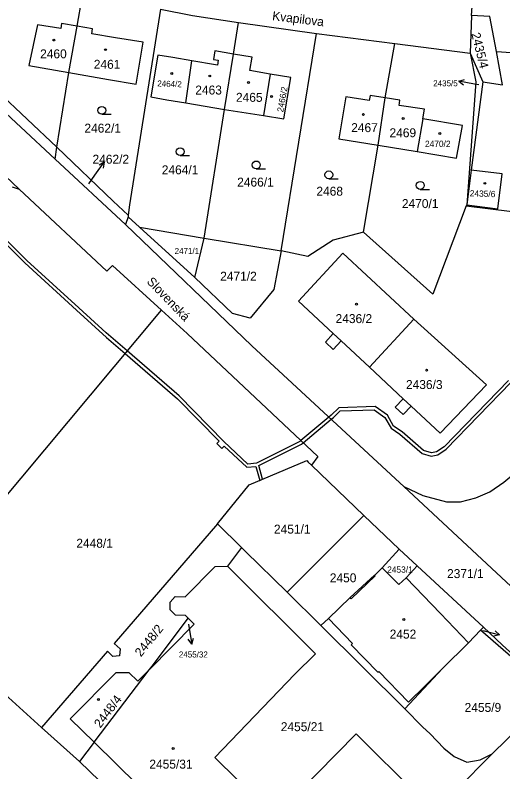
# Model space of a CAD drawing. Extents: x -869103 to -863415, y -1015889 to -1012477.
# Drawn here: x -866069.9 to -865977.2, y -1015149.6 to -1015005.7 of the extents above; entities that cross this region are included whole.
import ezdxf

# ---------------------------------------------------------------- set-up
doc = ezdxf.new("R2010")
doc.units = 0
for name, color, linetype in [('Hranice parcel', 7, 'Continuous'), ('Parcelní čísla', 7, 'Continuous'), ('Pop  PČ popisy', 7, 'Continuous'), ('Vnitřní kresba', 7, 'Continuous'), ('Věcná břemena k části', 7, 'Continuous'), ('Značky budov', 7, 'Continuous'), ('Značky kultur', 7, 'Continuous')]:
    doc.layers.add(name, color=color, linetype=linetype)

msp = doc.modelspace()

# ---------------------------------------------------------------- linework, layer by layer
at = {"layer": 'Hranice parcel'}
for p, q in [((-865983.1, -1015005.8), (-865982.6, -1014997.62)), ((-866058.12, -1015007.82), (-866057.12, -1015001.97)), ((-865983.1, -1015005.8), (-865983.39, -1015013)), ((-866065.68, -1015007.56), (-866067.29, -1015015.34)), ((-866059.72, -1015016.66), (-866058.12, -1015007.82)), ((-866028.37, -1015013.16), (-866027.45, -1015007.16)), ((-866027.45, -1015007.16), (-866012.59, -1015009.24)), ((-866019.32, -1015050.56), (-866012.59, -1015009.24)), ((-866012.59, -1015009.24), (-865997.73, -1015011.11)), ((-865999.57, -1015021.47), (-865997.73, -1015011.11)), ((-865997.73, -1015011.11), (-865983.39, -1015013)), ((-866030.09, -1015023.65), (-866028.37, -1015013.16)), ((-865983.39, -1015013), (-865980.95, -1015018.45)), ((-865978.4, -1015012.65), (-865972.55, -1015013.08)), ((-866067.29, -1015015.34), (-866059.72, -1015016.66)), ((-866037.47, -1015022.44), (-866036.29, -1015014.43)), ((-866061.95, -1015030.86), (-866059.72, -1015016.66)), ((-866021.42, -1015016.94), (-866022.7, -1015024.85)), ((-866073.9, -1015019.59), (-866061.95, -1015030.86)), ((-865980.95, -1015018.45), (-865983.19, -1015035.18)), ((-865999.57, -1015021.47), (-866002.41, -1015021.01)), ((-866037.47, -1015022.44), (-866030.09, -1015023.65)), ((-866000.9, -1015030.46), (-865999.57, -1015021.47)), ((-865996.73, -1015021.93), (-865999.57, -1015021.47)), ((-866033.97, -1015048.1), (-866030.09, -1015023.65)), ((-866030.09, -1015023.65), (-866022.7, -1015024.85)), ((-865992.36, -1015025.45), (-865992.05, -1015023.63)), ((-865992.36, -1015025.45), (-865993.43, -1015031.66)), ((-866062.3, -1015033.09), (-866061.95, -1015030.86)), ((-866061.95, -1015030.86), (-866051.27, -1015041.08)), ((-866003.63, -1015046.98), (-866000.9, -1015030.46)), ((-866000.9, -1015030.46), (-865993.43, -1015031.66)), ((-866048.9, -1015045.56), (-866062.3, -1015033.09)), ((-865983.19, -1015035.18), (-865984, -1015041.78)), ((-866070.5, -1015038.39), (-866069.11, -1015038.81)), ((-866051.27, -1015041.08), (-866048.39, -1015043.73)), ((-865984, -1015041.78), (-865984.16, -1015042.01)), ((-866048.42, -1015044.05), (-866048.9, -1015045.56)), ((-866048.39, -1015043.73), (-866048.42, -1015044.05)), ((-866046.25, -1015046.03), (-866048.42, -1015044.05)), ((-866024.87, -1015068.62), (-866048.9, -1015045.56)), ((-866035.75, -1015055.62), (-866046.25, -1015046.03)), ((-866046.25, -1015046.03), (-866033.97, -1015048.1)), ((-866035.75, -1015055.62), (-866033.97, -1015048.1)), ((-866033.97, -1015048.1), (-866019.32, -1015050.56)), ((-866089.68, -1015118.75), (-866042.1, -1015061.8)), ((-866042.1, -1015061.8), (-866037.18, -1015066.28)), ((-866002.54, -1015072.66), (-865994.06, -1015063.54)), ((-865996.76, -1015094.61), (-866024.87, -1015068.62)), ((-866013.56, -1015091.27), (-866003.57, -1015100.84)), ((-865996, -1015095.32), (-865996.76, -1015094.61)), ((-865971.72, -1015117.97), (-865996, -1015095.32)), ((-866003.57, -1015100.84), (-866018.2, -1015115.43)), ((-866003.57, -1015100.84), (-865996.87, -1015107.25)), ((-866031.41, -1015102.4), (-866026.84, -1015106.91)), ((-866026.84, -1015106.91), (-866029.53, -1015110.48)), ((-866000.12, -1015110.79), (-865996.87, -1015107.25)), ((-865996.87, -1015107.25), (-865993.48, -1015110.38)), ((-865993.48, -1015110.38), (-865980.86, -1015122.03)), ((-866018.2, -1015115.43), (-866011.79, -1015121.75)), ((-866064.87, -1015141.1), (-866089.68, -1015118.75)), ((-866011.79, -1015121.75), (-865995.77, -1015137.56)), ((-865981.41, -1015122.61), (-865980.86, -1015122.03)), ((-865968.89, -1015133.59), (-865981.41, -1015122.61)), ((-866054.88, -1015143.93), (-866044.44, -1015130.17)), ((-866064.87, -1015141.1), (-866057.66, -1015147.59)), ((-866054.88, -1015143.93), (-866057.66, -1015147.59)), ((-865979.2, -1015146.11), (-866017.94, -1015185.14))]:
    msp.add_line(p, q, dxfattribs=at)
for points in [[(-865996, -1015095.32), (-865992.38, -1015097.06), (-865987.85, -1015098.26), (-865985.23, -1015098.26), (-865982.32, -1015097.48), (-865979.65, -1015096.31), (-865976.95, -1015094.48), (-865965.68, -1015085.04), (-865936.48, -1015054.48), (-865927.59, -1015044.06), (-865921.68, -1015036.6), (-865910.03, -1015019.74), (-865883.26, -1014977.06)], [(-866115.64, -1014995.34), (-866104.74, -1015005.5), (-866073.14, -1015035.05), (-866069.11, -1015038.81)], [(-866042.28, -1015004.64), (-866048.17, -1015041.78), (-866048.39, -1015043.73)], [(-866042.28, -1015004.64), (-866036.19, -1015005.83), (-866027.45, -1015007.16)], [(-865978.4, -1015012.65), (-865979.65, -1015006), (-865983.1, -1015005.8)], [(-866062.3, -1015033.09), (-866081.96, -1015014.89), (-866089.15, -1015008.16)], [(-866058.12, -1015007.82), (-866061.07, -1015007.32), (-866061.22, -1015008.3), (-866065.68, -1015007.56)], [(-866059.72, -1015016.66), (-866052.14, -1015017.98), (-866046.9, -1015018.89), (-866045.57, -1015010.91), (-866050.82, -1015010.04), (-866055.34, -1015009.29), (-866055.18, -1015008.35), (-866058.12, -1015007.82)], [(-866028.37, -1015013.16), (-866031.9, -1015012.56), (-866032.17, -1015014.17), (-866031.27, -1015014.33), (-866031.43, -1015015.27), (-866031.78, -1015015.21), (-866036.29, -1015014.43)], [(-866036.29, -1015014.43), (-866039.92, -1015013.8), (-866042.75, -1015013.35), (-866044.13, -1015021.29), (-866041.04, -1015021.81), (-866037.47, -1015022.44)], [(-866021.42, -1015016.94), (-866025.26, -1015016.26), (-866024.82, -1015013.76), (-866028.37, -1015013.16)], [(-865983.39, -1015013), (-865982.3, -1015018.4), (-865984, -1015041.78)], [(-865980.95, -1015018.45), (-865977.2, -1015019), (-865978.4, -1015012.65)], [(-865984.16, -1015042.01), (-865963.05, -1015044.6), (-865955.07, -1015032.94), (-865953.07, -1015023.67), (-865951.5, -1015015.65)], [(-866022.7, -1015024.85), (-866018.84, -1015025.47), (-866017.48, -1015017.58), (-866021.42, -1015016.94)], [(-866002.41, -1015021.01), (-866002.57, -1015021.97), (-866007.04, -1015021.25)], [(-866007.04, -1015021.25), (-866008.36, -1015029.27), (-866000.9, -1015030.46)], [(-865992.05, -1015023.63), (-865996.89, -1015022.92), (-865996.73, -1015021.93)], [(-865993.43, -1015031.66), (-865985.99, -1015032.94), (-865984.86, -1015026.74), (-865992.36, -1015025.45)], [(-865984, -1015041.78), (-865978.14, -1015042.55), (-865977.26, -1015035.91), (-865983.19, -1015035.18)], [(-866069.11, -1015038.81), (-866052.45, -1015054.38), (-866051.41, -1015053.35), (-866042.1, -1015061.8)], [(-865984.16, -1015042.01), (-865990.47, -1015058.79), (-866003.63, -1015046.98)], [(-866003.63, -1015046.98), (-866009.45, -1015048.51), (-866014.23, -1015051.6), (-866019.32, -1015050.56)], [(-866019.32, -1015050.56), (-866020.69, -1015057.87), (-866025.21, -1015063.36), (-866028.59, -1015062.42), (-866035.75, -1015055.62)], [(-865994.06, -1015063.54), (-866007.59, -1015051), (-866016.01, -1015060.11), (-866009.4, -1015066.26), (-866010.9, -1015067.88), (-866009.42, -1015069.26), (-866007.92, -1015067.64), (-866002.54, -1015072.66)], [(-866002.54, -1015072.66), (-865996.1, -1015078.64), (-865997.61, -1015080.25), (-865996.09, -1015081.66), (-865994.59, -1015080.04), (-865989.07, -1015085.18), (-865980.3, -1015076.01), (-865994.06, -1015063.54)], [(-866037.18, -1015066.28), (-866012.34, -1015089.6), (-866013.56, -1015091.27)], [(-866031.41, -1015102.4), (-866025.39, -1015095.03), (-866014.44, -1015090.41), (-866014.16, -1015090.67), (-866013.56, -1015091.27)], [(-866031.41, -1015102.4), (-866051.07, -1015125.15), (-866049.95, -1015126.19), (-866050.08, -1015127.49), (-866051.3, -1015127.64), (-866052.37, -1015126.6), (-866064.87, -1015141.1)], [(-866026.84, -1015106.91), (-866026.07, -1015107.67), (-866018.2, -1015115.43)], [(-865993.48, -1015110.38), (-865995.57, -1015112.68), (-865996.97, -1015113.92), (-866000.12, -1015110.79)], [(-866036.98, -1015120.37), (-866037.52, -1015119.83), (-866039.43, -1015119.79), (-866040.42, -1015118.76), (-866040.43, -1015117.29), (-866039.45, -1015116.25), (-866037.55, -1015116.28), (-866031.85, -1015110.5), (-866029.53, -1015110.48)], [(-866029.53, -1015110.48), (-866012.77, -1015127.11), (-866016.73, -1015130.99), (-866031.96, -1015146.82), (-866023.28, -1015155.29)], [(-866011.79, -1015121.75), (-866010.32, -1015120.39), (-866006.22, -1015116.45), (-866001.56, -1015112.17), (-866001.44, -1015112.1), (-866000.12, -1015110.79)], [(-866044.44, -1015130.17), (-866044.13, -1015129.77), (-866043.39, -1015128.88), (-866036.98, -1015120.37)], [(-866036.98, -1015120.37), (-866035.84, -1015121.49), (-866044.44, -1015130.17)], [(-865995.77, -1015137.56), (-865988.64, -1015129.9), (-865983.67, -1015125.01), (-865981.41, -1015122.61)], [(-865980.86, -1015122.03), (-865977.26, -1015125.39), (-865975.81, -1015126.75), (-865975.01, -1015127.49), (-865968.78, -1015133.31)], [(-866054.88, -1015143.93), (-866059.43, -1015139.47), (-866050.68, -1015130.65), (-866048.27, -1015130.65), (-866046.56, -1015132.32), (-866044.44, -1015130.17)], [(-865979.2, -1015146.11), (-865973.65, -1015140.75), (-865971.33, -1015138.4), (-865969.75, -1015135.82), (-865968.89, -1015133.59)], [(-865995.77, -1015137.56), (-865992.41, -1015140.97), (-865991, -1015142.36), (-865988.38, -1015145.04), (-865986.39, -1015146.66), (-865984.03, -1015147.7), (-865981.48, -1015147.3), (-865979.2, -1015146.11)], [(-866023.28, -1015155.29), (-866022.25, -1015154.28), (-866021.14, -1015155.34), (-866017.88, -1015152.02), (-866016.21, -1015153.65), (-866005.06, -1015142.35), (-866002.29, -1015145.1), (-865996.27, -1015151.04), (-866011.56, -1015166.89)], [(-866011.56, -1015166.89), (-866008.48, -1015169.97), (-866013.96, -1015175.33), (-866015.98, -1015175.28), (-866026.65, -1015164.83), (-866030.1, -1015168.28), (-866054.88, -1015143.93)], [(-866057.66, -1015147.59), (-866048.12, -1015156.83), (-866030.58, -1015173.45)]]:
    msp.add_lwpolyline(points, dxfattribs=at)
at = {"layer": 'Pop  PČ popisy'}
for p, q in [((-865985.52, -1015018.28), (-865984.44, -1015017.98)), ((-865982.57, -1015018.85), (-865985.52, -1015018.28)), ((-865985.52, -1015018.28), (-865984.63, -1015018.96)), ((-865981.7, -1015019.02), (-865982.57, -1015018.85)), ((-866054.72, -1015036.14), (-866052.96, -1015033.71)), ((-866052.96, -1015033.71), (-866053.95, -1015034.23)), ((-866052.96, -1015033.71), (-866053.14, -1015034.82)), ((-866055.92, -1015037.78), (-866054.72, -1015036.14)), ((-866036.97, -1015121.51), (-866036.83, -1015122.3)), ((-866036.83, -1015122.3), (-866036.31, -1015125.26)), ((-865981.19, -1015122.66), (-865980.71, -1015122.78)), ((-865980.71, -1015122.78), (-865977.8, -1015123.51)), ((-865977.8, -1015123.51), (-865978.65, -1015122.78)), ((-866036.31, -1015125.26), (-866036.98, -1015124.36)), ((-866036.31, -1015125.26), (-866035.99, -1015124.18)), ((-865977.8, -1015123.51), (-865978.89, -1015123.75))]:
    msp.add_line(p, q, dxfattribs=at)
at = {"layer": 'Vnitřní kresba'}
for p, q in [((-866009.4, -1015066.26), (-866007.92, -1015067.64)), ((-865996.1, -1015078.64), (-865994.59, -1015080.04)), ((-866001.46, -1015112.28), (-866006.01, -1015116.66)), ((-866001.46, -1015112.28), (-866001.56, -1015112.17)), ((-865995.57, -1015112.68), (-865989.03, -1015119.48)), ((-866006.01, -1015116.66), (-866006.22, -1015116.45)), ((-866010.32, -1015120.39), (-866005.78, -1015125.17)), ((-865983.67, -1015125.01), (-865989.03, -1015119.48)), ((-866005.78, -1015125.17), (-866006.02, -1015125.41)), ((-866006.02, -1015125.41), (-866000.95, -1015130.64)), ((-866000.95, -1015130.64), (-866000.77, -1015130.47)), ((-866000.77, -1015130.47), (-865995.11, -1015136.31)), ((-865991.91, -1015133.19), (-865988.64, -1015129.9)), ((-865995.11, -1015136.31), (-865991.91, -1015133.19))]:
    msp.add_line(p, q, dxfattribs=at)
at = {"layer": 'Věcná břemena k části'}
for points in [[(-866077.05, -1015043.96), (-866068.07, -1015052.82), (-866058.22, -1015061.82), (-866052.52, -1015066.99), (-866048.99, -1015070.05), (-866039.01, -1015078.69), (-866031.13, -1015086.71), (-866031.54, -1015087.16), (-866030.57, -1015088.13), (-866030.13, -1015087.69), (-866025.86, -1015091.68), (-866024.11, -1015091.52), (-866023.4, -1015094.19), (-866022.84, -1015093.95), (-866023.54, -1015091.36), (-866015.44, -1015087.28), (-866015.11, -1015087), (-866009.79, -1015082.56), (-866009.36, -1015082.2), (-866008.09, -1015080.97), (-866001.64, -1015080.74), (-865999.58, -1015082.2), (-865998.43, -1015084.27), (-865996.75, -1015085.37), (-865992.52, -1015089.03), (-865990.81, -1015089.54), (-865989.53, -1015089.31), (-865987.95, -1015088.25), (-865975.62, -1015075.54)], [(-865976.08, -1015075.15), (-865988.32, -1015087.77), (-865989.77, -1015088.75), (-865990.75, -1015088.92), (-865992.22, -1015088.49), (-865996.29, -1015084.95), (-865997.98, -1015083.86), (-865999.12, -1015081.79), (-866001.47, -1015080.14), (-866008.34, -1015080.37), (-866009.81, -1015081.8), (-866010.23, -1015082.15), (-866015.55, -1015086.59), (-866015.75, -1015086.76), (-866023.98, -1015090.91), (-866025.65, -1015091.06), (-866030.24, -1015086.77), (-866038.73, -1015078.11), (-866048.6, -1015069.57), (-866052.61, -1015066.1), (-866057.82, -1015061.38), (-866067.67, -1015052.38), (-866076.67, -1015043.5)]]:
    msp.add_lwpolyline(points, dxfattribs=at)
at = {"layer": 'Značky budov'}
for centre in [(-866062.56, -1015010.48), (-866052.73, -1015012.31), (-866040.13, -1015016.84), (-866032.91, -1015017.31), (-866025.52, -1015018.56), (-866021.13, -1015021.21), (-866003.69, -1015024.64), (-865996.12, -1015025.4), (-865989.15, -1015028.24), (-865980.56, -1015037.71), (-866004.98, -1015060.67), (-865991.65, -1015073.21), (-865996, -1015120.6), (-866054.08, -1015135.8), (-866039.85, -1015145.13)]:
    msp.add_circle(centre, 0.175, dxfattribs=at)
at = {"layer": 'Značky kultur'}
for p, q in [((-866053.42, -1015024.59), (-866051.67, -1015024.59)), ((-866038.52, -1015032.44), (-866036.77, -1015032.44)), ((-866024.06, -1015034.97), (-866022.31, -1015034.97)), ((-866010.25, -1015036.85), (-866008.5, -1015036.85)), ((-865992.87, -1015038.86), (-865991.12, -1015038.86))]:
    msp.add_line(p, q, dxfattribs=at)
for centre in [(-866053.42, -1015023.84), (-866038.52, -1015031.69), (-866024.06, -1015034.22), (-866010.25, -1015036.1), (-865992.87, -1015038.11)]:
    msp.add_circle(centre, 0.75, dxfattribs=at)

# ---------------------------------------------------------------- texts
at = {"layer": 'Parcelní čísla'}
for s, height, rotation, p in [('2435/4', 1.7, 284, (-865983.17, -1015009.28)), ('2464/2', 1.139, 358, (-866042.89, -1015019.29)), ('2466/2', 1.19, 80, (-866018.93, -1015024.25)), ('2435/6', 1.19, 358, (-865983.47, -1015040.18)), ('2448/2', 1.7, 51, (-866045.99, -1015127.81)), ('2448/4', 1.7, 53, (-866053.7, -1015141.34))]:
    msp.add_text(s, height=height, rotation=rotation, dxfattribs=at).set_placement(p)
for s, height, p in [('2460', 1.7, (-866065.15, -1015013.95)), ('2461', 1.7, (-866054.95, -1015015.94)), ('2435/5', 1.139, (-865990.41, -1015019.26)), ('2463', 1.7, (-866035.65, -1015020.83)), ('2465', 1.7, (-866027.91, -1015022.22)), ('2462/1', 1.7, (-866056.73, -1015028.07)), ('2467', 1.7, (-866006, -1015027.98)), ('2469', 1.7, (-865998.71, -1015028.95)), ('2470/2', 1.19, (-865991.97, -1015030.8)), ('2462/2', 1.7, (-866055.19, -1015033.97)), ('2464/1', 1.7, (-866042.02, -1015035.99)), ('2466/1', 1.7, (-866027.68, -1015038.33)), ('2468', 1.7, (-866012.62, -1015040.06)), ('2470/1', 1.7, (-865996.36, -1015042.41)), ('2471/1', 1.139, (-866039.58, -1015051.14)), ('2471/2', 1.7, (-866030.91, -1015056.21)), ('2436/2', 1.7, (-866008.97, -1015064.27)), ('2436/3', 1.7, (-865995.58, -1015076.8)), ('2451/1', 1.7, (-866020.69, -1015104.27)), ('2448/1', 1.7, (-866058.27, -1015106.96)), ('2450', 1.7, (-866010.07, -1015113.53)), ('2453/1', 1.19, (-865999.16, -1015111.71)), ('2371/1', 1.7, (-865987.77, -1015112.73)), ('2452', 1.7, (-865998.68, -1015124.22)), ('2455/32', 1.139, (-866038.77, -1015127.82)), ('2455/9', 1.7, (-865984.43, -1015138.16)), ('2455/21', 1.7, (-866019.39, -1015141.82)), ('2455/31', 1.7, (-866044.38, -1015148.94))]:
    msp.add_text(s, height=height, dxfattribs=at).set_placement(p)
at = {"layer": 'Pop  PČ popisy'}
for s, rotation, p in [('Kvapilova', 353, (-866021.08, -1015006.68)), ('Slovenská', 314, (-866044.99, -1015056.51))]:
    msp.add_text(s, height=1.7, rotation=rotation, dxfattribs=at).set_placement(p)

doc.saveas('drawing.dxf')
